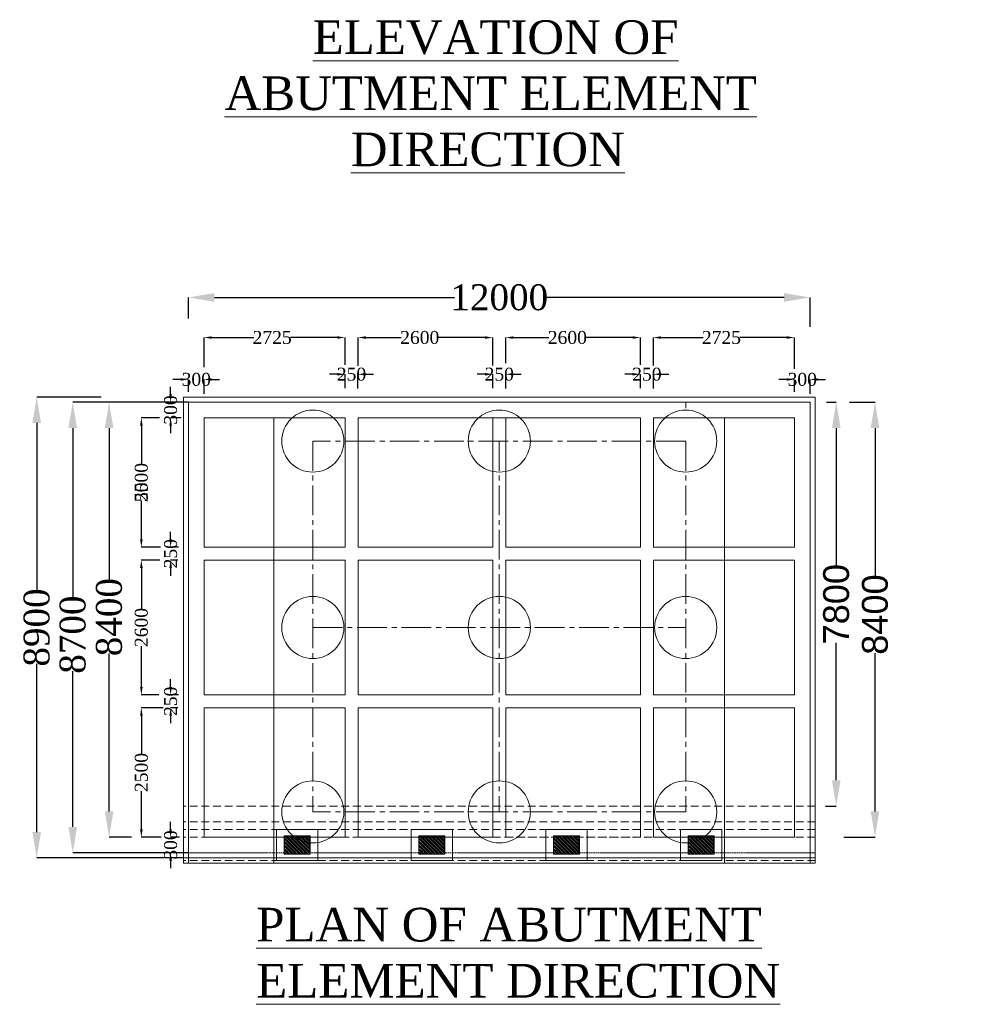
# Model space of a CAD drawing. Header units: millimetres. Extents: x -20950785 to 389010297, y -11535949 to 14056629.
# Tile 409 of 654: x 16474329 to 16510961, y -1523550 to -1485521. Entities that reach past the tile are written whole.
import ezdxf

# ---------------------------------------------------------------- set-up
doc = ezdxf.new("R2010")
doc.units = ezdxf.units.MM
doc.header["$LTSCALE"] = 60
doc.header["$MEASUREMENT"] = 0
doc.linetypes.add('CENTER2', pattern=[28.575, 19.05, -3.175, 3.175, -3.175])
doc.linetypes.add('HIDDEN', pattern=[0.375, 0.25, -0.125])
doc.styles.add('PDF Arial Bold', font='times.ttf')
doc.dimstyles.get("Standard").update_dxf_attribs({"dimtxt": 400, "dimasz": 215, "dimexe": 0.18, "dimexo": 0.0625, "dimgap": 0.09, "dimtad": 0, "dimtih": 1, "dimtoh": 1, "dimdec": 0, "dimzin": 4, "dimdsep": 46, "dimtxsty": 'Standard', "dimblk": 'OPEN90', "dimcen": 0, "dimadec": 0, "dimazin": 1, "dimtfac": 1, "dimtdec": 0, "dimtix": 1, "dimtofl": 0, "dimtmove": 0, "dimatfit": 3, "dimldrblk": 'OPEN30', "dimfxl": 1, "dimtolj": 1, "dimtzin": 0, "dimarcsym": 0})

# ---------------------------------------------------------------- blocks, each defined once
blk = doc.blocks.new('*D2430')
at = {"color": 0, "linetype": 'Continuous', "lineweight": -2, "ltscale": 2, "transparency": 16777216}
for p, q in [((16505483, -1500297), (16505862, -1500297)), ((16505862, -1501297), (16505862, -1506610)), ((16505862, -1514897), (16505862, -1509584)), ((16505452, -1515897), (16505862, -1515897))]:
    blk.add_line(p, q, dxfattribs=at)
at = {"color": 0, "linetype": 'Continuous', "lineweight": 9, "ltscale": 2, "transparency": 16777216}
for points in [[(16505695, -1501297), (16506028, -1501297), (16505862, -1500297)], [(16505695, -1514897), (16506028, -1514897), (16505862, -1515897)]]:
    blk.add_solid(points, dxfattribs=at)
at = {"layer": 'Defpoints', "color": 0, "linetype": 'Continuous', "lineweight": 9, "ltscale": 2, "transparency": 16777216}
for p in [(16505483, -1500297), (16505452, -1515897), (16505862, -1515897)]:
    blk.add_point(p, dxfattribs=at)
at = {"color": 0, "linetype": 'Continuous', "lineweight": 9, "ltscale": 2, "transparency": 16777216, "insert": (16505862, -1508097), "char_height": 1000, "attachment_point": 5, "rotation": 90, "style": 'PDF Arial Bold'}
blk.add_mtext('\\A1;{\\fArial|b0|i0|c0|p34;7800}', dxfattribs=at)
blk = doc.blocks.new('*D2431')
at = {"color": 0, "linetype": 'Continuous', "lineweight": -2, "ltscale": 2, "transparency": 16777216}
for p, q in [((16506376, -1500297), (16507359, -1500297)), ((16507359, -1501297), (16507359, -1507005)), ((16507359, -1516097), (16507359, -1509989)), ((16506159, -1517097), (16507359, -1517097))]:
    blk.add_line(p, q, dxfattribs=at)
at = {"color": 0, "linetype": 'Continuous', "lineweight": 9, "ltscale": 2, "transparency": 16777216}
for points in [[(16507192, -1501297), (16507525, -1501297), (16507359, -1500297)], [(16507192, -1516097), (16507525, -1516097), (16507359, -1517097)]]:
    blk.add_solid(points, dxfattribs=at)
at = {"layer": 'Defpoints', "color": 0, "linetype": 'Continuous', "lineweight": 9, "ltscale": 2, "transparency": 16777216}
for p in [(16506376, -1500297), (16506159, -1517097), (16507359, -1517097)]:
    blk.add_point(p, dxfattribs=at)
at = {"color": 0, "linetype": 'Continuous', "lineweight": 9, "ltscale": 2, "transparency": 16777216, "insert": (16507359, -1508497), "char_height": 1000, "attachment_point": 5, "rotation": 90, "style": 'PDF Arial Bold'}
blk.add_mtext('\\A1;{\\fArial|b0|i0|c0|p34;8400}', dxfattribs=at)
blk = doc.blocks.new('*D2432')
at = {"color": 0, "linetype": 'Continuous', "lineweight": -2, "ltscale": 2, "transparency": 16777216}
for p, q in [((16480848, -1497063), (16480848, -1496249)), ((16481848, -1496249), (16491116, -1496249)), ((16503848, -1496249), (16494581, -1496249)), ((16504848, -1497389), (16504848, -1496249))]:
    blk.add_line(p, q, dxfattribs=at)
at = {"color": 0, "linetype": 'Continuous', "lineweight": 9, "ltscale": 2, "transparency": 16777216}
for points in [[(16481848, -1496082), (16481848, -1496416), (16480848, -1496249)], [(16503848, -1496082), (16503848, -1496416), (16504848, -1496249)]]:
    blk.add_solid(points, dxfattribs=at)
at = {"layer": 'Defpoints', "color": 0, "linetype": 'Continuous', "lineweight": 9, "ltscale": 2, "transparency": 16777216}
for p in [(16480848, -1496249), (16480848, -1497063), (16504848, -1497389)]:
    blk.add_point(p, dxfattribs=at)
at = {"color": 0, "linetype": 'Continuous', "lineweight": 9, "ltscale": 2, "transparency": 16777216, "insert": (16492848, -1496249), "char_height": 1000, "attachment_point": 5, "style": 'PDF Arial Bold'}
blk.add_mtext('\\A1;12000', dxfattribs=at)
blk = doc.blocks.new('*D2433')
at = {"color": 0, "linetype": 'Continuous', "lineweight": -2, "ltscale": 2, "transparency": 16777216}
for p, q in [((16498798, -1498882), (16498798, -1497797)), ((16499098, -1497798), (16500721, -1497798)), ((16503948, -1497798), (16502134, -1497798)), ((16504248, -1499004), (16504248, -1497797))]:
    blk.add_line(p, q, dxfattribs=at)
at = {"color": 0, "linetype": 'Continuous', "lineweight": 9, "ltscale": 2, "transparency": 16777216}
for points in [[(16499098, -1497748), (16499098, -1497848), (16498798, -1497798)], [(16503948, -1497748), (16503948, -1497848), (16504248, -1497798)]]:
    blk.add_solid(points, dxfattribs=at)
at = {"layer": 'Defpoints', "color": 0, "linetype": 'Continuous', "lineweight": 9, "ltscale": 2, "transparency": 16777216}
for p in [(16498798, -1497798), (16498798, -1498882), (16504248, -1499004)]:
    blk.add_point(p, dxfattribs=at)
at = {"color": 0, "linetype": 'Continuous', "lineweight": 9, "ltscale": 2, "transparency": 16777216, "insert": (16501428, -1497798), "char_height": 500, "attachment_point": 5, "style": 'PDF Arial Bold'}
blk.add_mtext('\\A1;2725', dxfattribs=at)
blk = doc.blocks.new('*D2434')
at = {"color": 0, "linetype": 'Continuous', "lineweight": -2, "ltscale": 2, "transparency": 16777216}
for p, q in [((16493098, -1498792), (16493098, -1497797)), ((16493398, -1497798), (16494760, -1497798)), ((16497998, -1497798), (16496195, -1497798)), ((16498298, -1498849), (16498298, -1497797))]:
    blk.add_line(p, q, dxfattribs=at)
at = {"color": 0, "linetype": 'Continuous', "lineweight": 9, "ltscale": 2, "transparency": 16777216}
for points in [[(16493398, -1497748), (16493398, -1497848), (16493098, -1497798)], [(16497998, -1497748), (16497998, -1497848), (16498298, -1497798)]]:
    blk.add_solid(points, dxfattribs=at)
at = {"layer": 'Defpoints', "color": 0, "linetype": 'Continuous', "lineweight": 9, "ltscale": 2, "transparency": 16777216}
for p in [(16493098, -1497798), (16493098, -1498792), (16498298, -1498849)]:
    blk.add_point(p, dxfattribs=at)
at = {"color": 0, "linetype": 'Continuous', "lineweight": 9, "ltscale": 2, "transparency": 16777216, "insert": (16495478, -1497798), "char_height": 500, "attachment_point": 5, "style": 'PDF Arial Bold'}
blk.add_mtext('\\A1;2600', dxfattribs=at)
blk = doc.blocks.new('*D2435')
at = {"color": 0, "linetype": 'Continuous', "lineweight": -2, "ltscale": 2, "transparency": 16777216}
for p, q in [((16487398, -1498896), (16487398, -1497797)), ((16487698, -1497798), (16489060, -1497798)), ((16492298, -1497798), (16490495, -1497798)), ((16492598, -1498873), (16492598, -1497797))]:
    blk.add_line(p, q, dxfattribs=at)
at = {"color": 0, "linetype": 'Continuous', "lineweight": 9, "ltscale": 2, "transparency": 16777216}
for points in [[(16487698, -1497748), (16487698, -1497848), (16487398, -1497798)], [(16492298, -1497748), (16492298, -1497848), (16492598, -1497798)]]:
    blk.add_solid(points, dxfattribs=at)
at = {"layer": 'Defpoints', "color": 0, "linetype": 'Continuous', "lineweight": 9, "ltscale": 2, "transparency": 16777216}
for p in [(16487398, -1497798), (16487398, -1498896), (16492598, -1498873)]:
    blk.add_point(p, dxfattribs=at)
at = {"color": 0, "linetype": 'Continuous', "lineweight": 9, "ltscale": 2, "transparency": 16777216, "insert": (16489778, -1497798), "char_height": 500, "attachment_point": 5, "style": 'PDF Arial Bold'}
blk.add_mtext('\\A1;2600', dxfattribs=at)
blk = doc.blocks.new('*D2436')
at = {"color": 0, "linetype": 'Continuous', "lineweight": -2, "ltscale": 2, "transparency": 16777216}
for p, q in [((16481448, -1498944), (16481448, -1497797)), ((16481748, -1497798), (16483371, -1497798)), ((16486598, -1497798), (16484784, -1497798)), ((16486898, -1498848), (16486898, -1497797))]:
    blk.add_line(p, q, dxfattribs=at)
at = {"color": 0, "linetype": 'Continuous', "lineweight": 9, "ltscale": 2, "transparency": 16777216}
for points in [[(16481748, -1497748), (16481748, -1497848), (16481448, -1497798)], [(16486598, -1497748), (16486598, -1497848), (16486898, -1497798)]]:
    blk.add_solid(points, dxfattribs=at)
at = {"layer": 'Defpoints', "color": 0, "linetype": 'Continuous', "lineweight": 9, "ltscale": 2, "transparency": 16777216}
for p in [(16481448, -1497798), (16481448, -1498944), (16486898, -1498848)]:
    blk.add_point(p, dxfattribs=at)
at = {"color": 0, "linetype": 'Continuous', "lineweight": 9, "ltscale": 2, "transparency": 16777216, "insert": (16484078, -1497798), "char_height": 500, "attachment_point": 5, "style": 'PDF Arial Bold'}
blk.add_mtext('\\A1;2725', dxfattribs=at)
blk = doc.blocks.new('*D2437')
at = {"color": 0, "linetype": 'Continuous', "lineweight": -2, "ltscale": 2, "transparency": 16777216}
for p, q in [((16497998, -1499216), (16497698, -1499216)), ((16498298, -1499759), (16498298, -1499215)), ((16498798, -1499770), (16498798, -1499215)), ((16499098, -1499216), (16499398, -1499216))]:
    blk.add_line(p, q, dxfattribs=at)
at = {"color": 0, "linetype": 'Continuous', "lineweight": 9, "ltscale": 2, "transparency": 16777216}
for points in [[(16497998, -1499166), (16497998, -1499266), (16498298, -1499216)], [(16499098, -1499166), (16499098, -1499266), (16498798, -1499216)]]:
    blk.add_solid(points, dxfattribs=at)
at = {"layer": 'Defpoints', "color": 0, "linetype": 'Continuous', "lineweight": 9, "ltscale": 2, "transparency": 16777216}
for p in [(16498298, -1499216), (16498298, -1499759), (16498798, -1499770)]:
    blk.add_point(p, dxfattribs=at)
at = {"color": 0, "linetype": 'Continuous', "lineweight": 9, "ltscale": 2, "transparency": 16777216, "insert": (16498548, -1499216), "char_height": 500, "attachment_point": 5, "style": 'PDF Arial Bold'}
blk.add_mtext('\\A1;250', dxfattribs=at)
blk = doc.blocks.new('*D2438')
at = {"color": 0, "linetype": 'Continuous', "lineweight": -2, "ltscale": 2, "transparency": 16777216}
for p, q in [((16492298, -1499216), (16491998, -1499216)), ((16492598, -1499759), (16492598, -1499215)), ((16493098, -1499770), (16493098, -1499215)), ((16493398, -1499216), (16493698, -1499216))]:
    blk.add_line(p, q, dxfattribs=at)
at = {"color": 0, "linetype": 'Continuous', "lineweight": 9, "ltscale": 2, "transparency": 16777216}
for points in [[(16492298, -1499166), (16492298, -1499266), (16492598, -1499216)], [(16493398, -1499166), (16493398, -1499266), (16493098, -1499216)]]:
    blk.add_solid(points, dxfattribs=at)
at = {"layer": 'Defpoints', "color": 0, "linetype": 'Continuous', "lineweight": 9, "ltscale": 2, "transparency": 16777216}
for p in [(16492598, -1499216), (16492598, -1499759), (16493098, -1499770)]:
    blk.add_point(p, dxfattribs=at)
at = {"color": 0, "linetype": 'Continuous', "lineweight": 9, "ltscale": 2, "transparency": 16777216, "insert": (16492848, -1499216), "char_height": 500, "attachment_point": 5, "style": 'PDF Arial Bold'}
blk.add_mtext('\\A1;250', dxfattribs=at)
blk = doc.blocks.new('*D2439')
at = {"color": 0, "linetype": 'Continuous', "lineweight": -2, "ltscale": 2, "transparency": 16777216}
for p, q in [((16486592, -1499216), (16486292, -1499216)), ((16486892, -1499759), (16486892, -1499215)), ((16487392, -1499770), (16487392, -1499215)), ((16487692, -1499216), (16487992, -1499216))]:
    blk.add_line(p, q, dxfattribs=at)
at = {"color": 0, "linetype": 'Continuous', "lineweight": 9, "ltscale": 2, "transparency": 16777216}
for points in [[(16486592, -1499166), (16486592, -1499266), (16486892, -1499216)], [(16487692, -1499166), (16487692, -1499266), (16487392, -1499216)]]:
    blk.add_solid(points, dxfattribs=at)
at = {"layer": 'Defpoints', "color": 0, "linetype": 'Continuous', "lineweight": 9, "ltscale": 2, "transparency": 16777216}
for p in [(16486892, -1499216), (16486892, -1499759), (16487392, -1499770)]:
    blk.add_point(p, dxfattribs=at)
at = {"color": 0, "linetype": 'Continuous', "lineweight": 9, "ltscale": 2, "transparency": 16777216, "insert": (16487142, -1499216), "char_height": 500, "attachment_point": 5, "style": 'PDF Arial Bold'}
blk.add_mtext('\\A1;250', dxfattribs=at)
blk = doc.blocks.new('*D2440')
at = {"color": 0, "linetype": 'Continuous', "lineweight": -2, "ltscale": 2, "transparency": 16777216}
for p, q in [((16503948, -1499416), (16503648, -1499416)), ((16504248, -1499900), (16504248, -1499415)), ((16504848, -1499970), (16504848, -1499415)), ((16505148, -1499416), (16505448, -1499416))]:
    blk.add_line(p, q, dxfattribs=at)
at = {"color": 0, "linetype": 'Continuous', "lineweight": 9, "ltscale": 2, "transparency": 16777216}
for points in [[(16503948, -1499366), (16503948, -1499466), (16504248, -1499416)], [(16505148, -1499366), (16505148, -1499466), (16504848, -1499416)]]:
    blk.add_solid(points, dxfattribs=at)
at = {"layer": 'Defpoints', "color": 0, "linetype": 'Continuous', "lineweight": 9, "ltscale": 2, "transparency": 16777216}
for p in [(16504248, -1499416), (16504248, -1499900), (16504848, -1499970)]:
    blk.add_point(p, dxfattribs=at)
at = {"color": 0, "linetype": 'Continuous', "lineweight": 9, "ltscale": 2, "transparency": 16777216, "insert": (16504548, -1499416), "char_height": 500, "attachment_point": 5, "style": 'PDF Arial Bold'}
blk.add_mtext('\\A1;300', dxfattribs=at)
blk = doc.blocks.new('*D2441')
at = {"color": 0, "linetype": 'Continuous', "lineweight": -2, "ltscale": 2, "transparency": 16777216}
for p, q in [((16480548, -1499416), (16480248, -1499416)), ((16480848, -1499900), (16480848, -1499415)), ((16481448, -1499970), (16481448, -1499415)), ((16481748, -1499416), (16482048, -1499416))]:
    blk.add_line(p, q, dxfattribs=at)
at = {"color": 0, "linetype": 'Continuous', "lineweight": 9, "ltscale": 2, "transparency": 16777216}
for points in [[(16480548, -1499366), (16480548, -1499466), (16480848, -1499416)], [(16481748, -1499366), (16481748, -1499466), (16481448, -1499416)]]:
    blk.add_solid(points, dxfattribs=at)
at = {"layer": 'Defpoints', "color": 0, "linetype": 'Continuous', "lineweight": 9, "ltscale": 2, "transparency": 16777216}
for p in [(16480848, -1499416), (16480848, -1499900), (16481448, -1499970)]:
    blk.add_point(p, dxfattribs=at)
at = {"color": 0, "linetype": 'Continuous', "lineweight": 9, "ltscale": 2, "transparency": 16777216, "insert": (16481148, -1499416), "char_height": 500, "width": 1681.9, "attachment_point": 5, "style": 'PDF Arial Bold'}
blk.add_mtext('\\A1;300', dxfattribs=at)
blk = doc.blocks.new('*D2442')
at = {"color": 0, "linetype": 'Continuous', "lineweight": -2, "ltscale": 2, "transparency": 16777216}
for p, q in [((16479730, -1500897), (16479026, -1500897)), ((16479027, -1501197), (16479027, -1502689)), ((16479027, -1505597), (16479027, -1504105)), ((16479762, -1505897), (16479026, -1505897))]:
    blk.add_line(p, q, dxfattribs=at)
at = {"color": 0, "linetype": 'Continuous', "lineweight": 9, "ltscale": 2, "transparency": 16777216}
for points in [[(16478977, -1501197), (16479077, -1501197), (16479027, -1500897)], [(16478977, -1505597), (16479077, -1505597), (16479027, -1505897)]]:
    blk.add_solid(points, dxfattribs=at)
at = {"layer": 'Defpoints', "color": 0, "linetype": 'Continuous', "lineweight": 9, "ltscale": 2, "transparency": 16777216}
for p in [(16479731, -1500897), (16479027, -1505897), (16479763, -1505897)]:
    blk.add_point(p, dxfattribs=at)
at = {"color": 0, "linetype": 'Continuous', "lineweight": 9, "ltscale": 2, "transparency": 16777216, "insert": (16479027, -1503397), "char_height": 500, "attachment_point": 5, "rotation": 90, "style": 'PDF Arial Bold'}
blk.add_mtext('\\A1;5000', dxfattribs=at)
blk = doc.blocks.new('*D2443')
at = {"color": 0, "linetype": 'Continuous', "lineweight": -2, "ltscale": 2, "transparency": 16777216}
for p, q in [((16479730, -1500897), (16479026, -1500897)), ((16479027, -1501197), (16479027, -1502680)), ((16479027, -1505597), (16479027, -1504114)), ((16479762, -1505897), (16479026, -1505897))]:
    blk.add_line(p, q, dxfattribs=at)
at = {"color": 0, "linetype": 'Continuous', "lineweight": 9, "ltscale": 2, "transparency": 16777216}
for points in [[(16478977, -1501197), (16479077, -1501197), (16479027, -1500897)], [(16478977, -1505597), (16479077, -1505597), (16479027, -1505897)]]:
    blk.add_solid(points, dxfattribs=at)
at = {"layer": 'Defpoints', "color": 0, "linetype": 'Continuous', "lineweight": 9, "ltscale": 2, "transparency": 16777216}
for p in [(16479731, -1500897), (16479027, -1505897), (16479763, -1505897)]:
    blk.add_point(p, dxfattribs=at)
at = {"color": 0, "linetype": 'Continuous', "lineweight": 9, "ltscale": 2, "transparency": 16777216, "insert": (16479027, -1503397), "char_height": 500, "attachment_point": 5, "rotation": 90, "style": 'PDF Arial Bold'}
blk.add_mtext('\\A1;2500', dxfattribs=at)
blk = doc.blocks.new('*D2444')
at = {"color": 0, "linetype": 'Continuous', "lineweight": -2, "ltscale": 2, "transparency": 16777216}
for p, q in [((16479874, -1512097), (16479026, -1512097)), ((16479027, -1512397), (16479027, -1513880)), ((16479027, -1516797), (16479027, -1515314)), ((16479795, -1517097), (16479026, -1517097))]:
    blk.add_line(p, q, dxfattribs=at)
at = {"color": 0, "linetype": 'Continuous', "lineweight": 9, "ltscale": 2, "transparency": 16777216}
for points in [[(16478977, -1512397), (16479077, -1512397), (16479027, -1512097)], [(16478977, -1516797), (16479077, -1516797), (16479027, -1517097)]]:
    blk.add_solid(points, dxfattribs=at)
at = {"layer": 'Defpoints', "color": 0, "linetype": 'Continuous', "lineweight": 9, "ltscale": 2, "transparency": 16777216}
for p in [(16479875, -1512097), (16479027, -1517097), (16479796, -1517097)]:
    blk.add_point(p, dxfattribs=at)
at = {"color": 0, "linetype": 'Continuous', "lineweight": 9, "ltscale": 2, "transparency": 16777216, "insert": (16479027, -1514597), "char_height": 500, "attachment_point": 5, "rotation": 90, "style": 'PDF Arial Bold'}
blk.add_mtext('\\A1;2500', dxfattribs=at)
blk = doc.blocks.new('*D2445')
at = {"color": 0, "linetype": 'Continuous', "lineweight": -2, "ltscale": 2, "transparency": 16777216}
for p, q in [((16479746, -1506397), (16479026, -1506397)), ((16479027, -1506697), (16479027, -1508280)), ((16479027, -1511297), (16479027, -1509714)), ((16479701, -1511597), (16479026, -1511597))]:
    blk.add_line(p, q, dxfattribs=at)
at = {"color": 0, "linetype": 'Continuous', "lineweight": 9, "ltscale": 2, "transparency": 16777216}
for points in [[(16478977, -1506697), (16479077, -1506697), (16479027, -1506397)], [(16478977, -1511297), (16479077, -1511297), (16479027, -1511597)]]:
    blk.add_solid(points, dxfattribs=at)
at = {"layer": 'Defpoints', "color": 0, "linetype": 'Continuous', "lineweight": 9, "ltscale": 2, "transparency": 16777216}
for p in [(16479747, -1506397), (16479027, -1511597), (16479702, -1511597)]:
    blk.add_point(p, dxfattribs=at)
at = {"color": 0, "linetype": 'Continuous', "lineweight": 9, "ltscale": 2, "transparency": 16777216, "insert": (16479027, -1508997), "char_height": 500, "attachment_point": 5, "rotation": 90, "style": 'PDF Arial Bold'}
blk.add_mtext('\\A1;2600', dxfattribs=at)
blk = doc.blocks.new('*D2446')
at = {"color": 0, "linetype": 'Continuous', "lineweight": -2, "ltscale": 2, "transparency": 16777216}
for p, q in [((16480158, -1505597), (16480158, -1505297)), ((16480464, -1505897), (16480157, -1505897)), ((16480435, -1506397), (16480157, -1506397)), ((16480158, -1506697), (16480158, -1506997))]:
    blk.add_line(p, q, dxfattribs=at)
at = {"color": 0, "linetype": 'Continuous', "lineweight": 9, "ltscale": 2, "transparency": 16777216}
for points in [[(16480108, -1505597), (16480208, -1505597), (16480158, -1505897)], [(16480108, -1506697), (16480208, -1506697), (16480158, -1506397)]]:
    blk.add_solid(points, dxfattribs=at)
at = {"layer": 'Defpoints', "color": 0, "linetype": 'Continuous', "lineweight": 9, "ltscale": 2, "transparency": 16777216}
for p in [(16480465, -1505897), (16480158, -1506397), (16480436, -1506397)]:
    blk.add_point(p, dxfattribs=at)
at = {"color": 0, "linetype": 'Continuous', "lineweight": 9, "ltscale": 2, "transparency": 16777216, "insert": (16480158, -1506147), "char_height": 500, "attachment_point": 5, "rotation": 90, "style": 'PDF Arial Bold'}
blk.add_mtext('\\A1;250', dxfattribs=at)
blk = doc.blocks.new('*D2447')
at = {"color": 0, "linetype": 'Continuous', "lineweight": -2, "ltscale": 2, "transparency": 16777216}
for p, q in [((16480158, -1511297), (16480158, -1510997)), ((16480464, -1511597), (16480157, -1511597)), ((16480435, -1512097), (16480157, -1512097)), ((16480158, -1512397), (16480158, -1512697))]:
    blk.add_line(p, q, dxfattribs=at)
at = {"color": 0, "linetype": 'Continuous', "lineweight": 9, "ltscale": 2, "transparency": 16777216}
for points in [[(16480108, -1511297), (16480208, -1511297), (16480158, -1511597)], [(16480108, -1512397), (16480208, -1512397), (16480158, -1512097)]]:
    blk.add_solid(points, dxfattribs=at)
at = {"layer": 'Defpoints', "color": 0, "linetype": 'Continuous', "lineweight": 9, "ltscale": 2, "transparency": 16777216}
for p in [(16480465, -1511597), (16480158, -1512097), (16480436, -1512097)]:
    blk.add_point(p, dxfattribs=at)
at = {"color": 0, "linetype": 'Continuous', "lineweight": 9, "ltscale": 2, "transparency": 16777216, "insert": (16480158, -1511847), "char_height": 500, "attachment_point": 5, "rotation": 90, "style": 'PDF Arial Bold'}
blk.add_mtext('\\A1;250', dxfattribs=at)
blk = doc.blocks.new('*D2448')
at = {"color": 0, "linetype": 'Continuous', "lineweight": -2, "ltscale": 2, "transparency": 16777216}
for p, q in [((16480158, -1499997), (16480158, -1499697)), ((16480503, -1500297), (16480157, -1500297)), ((16480560, -1500897), (16480157, -1500897)), ((16480158, -1501197), (16480158, -1501497))]:
    blk.add_line(p, q, dxfattribs=at)
at = {"color": 0, "linetype": 'Continuous', "lineweight": 9, "ltscale": 2, "transparency": 16777216}
for points in [[(16480108, -1499997), (16480208, -1499997), (16480158, -1500297)], [(16480108, -1501197), (16480208, -1501197), (16480158, -1500897)]]:
    blk.add_solid(points, dxfattribs=at)
at = {"layer": 'Defpoints', "color": 0, "linetype": 'Continuous', "lineweight": 9, "ltscale": 2, "transparency": 16777216}
for p in [(16480503, -1500297), (16480158, -1500897), (16480561, -1500897)]:
    blk.add_point(p, dxfattribs=at)
at = {"color": 0, "linetype": 'Continuous', "lineweight": 9, "ltscale": 2, "transparency": 16777216, "insert": (16480158, -1500597), "char_height": 500, "attachment_point": 5, "rotation": 90, "style": 'PDF Arial Bold'}
blk.add_mtext('\\A1;300', dxfattribs=at)
blk = doc.blocks.new('*D2449')
at = {"color": 0, "linetype": 'Continuous', "lineweight": -2, "ltscale": 2, "transparency": 16777216}
for p, q in [((16480158, -1516797), (16480158, -1516497)), ((16480494, -1517097), (16480157, -1517097)), ((16480435, -1517697), (16480157, -1517697)), ((16480158, -1517997), (16480158, -1518297))]:
    blk.add_line(p, q, dxfattribs=at)
at = {"color": 0, "linetype": 'Continuous', "lineweight": 9, "ltscale": 2, "transparency": 16777216}
for points in [[(16480108, -1516797), (16480208, -1516797), (16480158, -1517097)], [(16480108, -1517997), (16480208, -1517997), (16480158, -1517697)]]:
    blk.add_solid(points, dxfattribs=at)
at = {"layer": 'Defpoints', "color": 0, "linetype": 'Continuous', "lineweight": 9, "ltscale": 2, "transparency": 16777216}
for p in [(16480495, -1517097), (16480158, -1517697), (16480436, -1517697)]:
    blk.add_point(p, dxfattribs=at)
at = {"color": 0, "linetype": 'Continuous', "lineweight": 9, "ltscale": 2, "transparency": 16777216, "insert": (16480158, -1517397), "char_height": 500, "attachment_point": 5, "rotation": 90, "style": 'PDF Arial Bold'}
blk.add_mtext('\\A1;300', dxfattribs=at)
blk = doc.blocks.new('*D2450')
at = {"color": 0, "linetype": 'Continuous', "lineweight": -2, "ltscale": 2, "transparency": 16777216}
for p, q in [((16477471, -1500097), (16474985, -1500097)), ((16474986, -1501097), (16474986, -1507591)), ((16474986, -1516897), (16474986, -1510403)), ((16480648, -1517897), (16474985, -1517897))]:
    blk.add_line(p, q, dxfattribs=at)
at = {"color": 0, "linetype": 'Continuous', "lineweight": 9, "ltscale": 2, "transparency": 16777216}
for points in [[(16474819, -1501097), (16475152, -1501097), (16474986, -1500097)], [(16474819, -1516897), (16475152, -1516897), (16474986, -1517897)]]:
    blk.add_solid(points, dxfattribs=at)
at = {"layer": 'Defpoints', "color": 0, "linetype": 'Continuous', "lineweight": 9, "ltscale": 2, "transparency": 16777216}
for p in [(16477472, -1500097), (16474986, -1517897), (16480649, -1517897)]:
    blk.add_point(p, dxfattribs=at)
at = {"color": 0, "linetype": 'Continuous', "lineweight": 9, "ltscale": 2, "transparency": 16777216, "insert": (16474986, -1508997), "char_height": 1000, "attachment_point": 5, "rotation": 90, "style": 'PDF Arial Bold'}
blk.add_mtext('\\A1;8900', dxfattribs=at)
blk = doc.blocks.new('*D2451')
at = {"color": 0, "linetype": 'Continuous', "lineweight": -2, "ltscale": 2, "transparency": 16777216}
for p, q in [((16478592, -1500297), (16477782, -1500297)), ((16477782, -1501297), (16477782, -1507191)), ((16477782, -1516097), (16477782, -1510003)), ((16478644, -1517097), (16477782, -1517097))]:
    blk.add_line(p, q, dxfattribs=at)
at = {"color": 0, "linetype": 'Continuous', "lineweight": 9, "ltscale": 2, "transparency": 16777216}
for points in [[(16477616, -1501297), (16477949, -1501297), (16477782, -1500297)], [(16477616, -1516097), (16477949, -1516097), (16477782, -1517097)]]:
    blk.add_solid(points, dxfattribs=at)
at = {"layer": 'Defpoints', "color": 0, "linetype": 'Continuous', "lineweight": 9, "ltscale": 2, "transparency": 16777216}
for p in [(16478593, -1500297), (16477782, -1517097), (16478644, -1517097)]:
    blk.add_point(p, dxfattribs=at)
at = {"color": 0, "linetype": 'Continuous', "lineweight": 9, "ltscale": 2, "transparency": 16777216, "insert": (16477782, -1508597), "char_height": 1000, "attachment_point": 5, "rotation": 90, "style": 'PDF Arial Bold'}
blk.add_mtext('\\A1;8400', dxfattribs=at)
blk = doc.blocks.new('*D2452')
at = {"color": 0, "linetype": 'Continuous', "lineweight": -2, "ltscale": 2, "transparency": 16777216}
for p, q in [((16480848, -1500297), (16476377, -1500297)), ((16476378, -1501297), (16476378, -1507866)), ((16476378, -1516697), (16476378, -1510678)), ((16480848, -1517697), (16476377, -1517697))]:
    blk.add_line(p, q, dxfattribs=at)
at = {"color": 0, "linetype": 'Continuous', "lineweight": 9, "ltscale": 2, "transparency": 16777216}
for points in [[(16476211, -1501297), (16476544, -1501297), (16476378, -1500297)], [(16476211, -1516697), (16476544, -1516697), (16476378, -1517697)]]:
    blk.add_solid(points, dxfattribs=at)
at = {"layer": 'Defpoints', "color": 0, "linetype": 'Continuous', "lineweight": 9, "ltscale": 2, "transparency": 16777216}
for p in [(16480849, -1500297), (16476378, -1517697), (16480849, -1517697)]:
    blk.add_point(p, dxfattribs=at)
at = {"color": 0, "linetype": 'Continuous', "lineweight": 9, "ltscale": 2, "transparency": 16777216, "insert": (16476378, -1509272), "char_height": 1000, "attachment_point": 5, "rotation": 90, "style": 'PDF Arial Bold'}
blk.add_mtext('\\A1;8700', dxfattribs=at)

msp = doc.modelspace()

# ---------------------------------------------------------------- hatches: boundary and pattern name
at = {"linetype": 'Continuous', "lineweight": 9, "ltscale": 2}
h = msp.add_hatch(dxfattribs=at)
h.set_pattern_fill('GOST_GROUND', scale=10, angle=-90)
h.set_pattern_definition([(315, (19497905.5, 20887899.99), (-3e-14, -141.42135624), [200]), (315, (19497905.5, 20887869.99), (-3e-14, -141.42135624), [200]), (315, (19497905.5, 20887839.99), (-3e-14, -141.42135624), [200])])
h.paths.add_polyline_path([(16484548.5, -1517047.01), (16484548.5, -1517747.01), (16485548.5, -1517747.01), (16485548.5, -1517047.01)])
h = msp.add_hatch(dxfattribs=at)
h.set_pattern_fill('GOST_GROUND', scale=10, angle=-90)
h.set_pattern_definition([(315, (19503105.5, 20887899.99), (-3e-14, -141.42135624), [200]), (315, (19503105.5, 20887869.99), (-3e-14, -141.42135624), [200]), (315, (19503105.5, 20887839.99), (-3e-14, -141.42135624), [200])])
h.paths.add_polyline_path([(16489748.5, -1517047.01), (16489748.5, -1517747.01), (16490748.5, -1517747.01), (16490748.5, -1517047.01)])
h = msp.add_hatch(dxfattribs=at)
h.set_pattern_fill('GOST_GROUND', scale=10, angle=-90)
h.set_pattern_definition([(315, (19508305.5, 20887899.99), (-3e-14, -141.42135624), [200]), (315, (19508305.5, 20887869.99), (-3e-14, -141.42135624), [200]), (315, (19508305.5, 20887839.99), (-3e-14, -141.42135624), [200])])
h.paths.add_polyline_path([(16494948.5, -1517047.01), (16494948.5, -1517747.01), (16495948.5, -1517747.01), (16495948.5, -1517047.01)])
h = msp.add_hatch(dxfattribs=at)
h.set_pattern_fill('GOST_GROUND', scale=10, angle=-90)
h.set_pattern_definition([(315, (19513505.5, 20887899.99), (-3e-14, -141.42135624), [200]), (315, (19513505.5, 20887869.99), (-3e-14, -141.42135624), [200]), (315, (19513505.5, 20887839.99), (-3e-14, -141.42135624), [200])])
h.paths.add_polyline_path([(16500148.5, -1517047.01), (16500148.5, -1517747.01), (16501148.5, -1517747.01), (16501148.5, -1517047.01)])

# ---------------------------------------------------------------- linework, layer by layer
at = {"color": 7, "linetype": 'Continuous', "lineweight": 9, "ltscale": 2}
for p, q in [((16480648.5, -1518097.01), (16480648.5, -1500097.01)), ((16505048.5, -1500097.01), (16480648.5, -1500097.01)), ((16505048.5, -1518097.01), (16505048.5, -1500097.01)), ((16480848.5, -1518097.01), (16480848.5, -1500297.01)), ((16504848.5, -1500297.01), (16480848.5, -1500297.01)), ((16500048.5, -1500519.23), (16500048.5, -1500297.01)), ((16504848.5, -1516047.01), (16504848.5, -1500297.01)), ((16481448.5, -1505897.01), (16481448.5, -1500897.01)), ((16486898.5, -1500897.01), (16481448.5, -1500897.01)), ((16484148.5, -1500897.01), (16484148.5, -1518097.01)), ((16486898.5, -1505897.01), (16486898.5, -1500897.01)), ((16487398.5, -1505897.01), (16487398.5, -1500897.01)), ((16492598.5, -1500897.01), (16487398.5, -1500897.01)), ((16492598.5, -1505897.01), (16492598.5, -1500897.01)), ((16493098.5, -1500897.01), (16492598.5, -1500897.01)), ((16493098.5, -1505897.01), (16493098.5, -1500897.01)), ((16498298.5, -1500897.01), (16493098.5, -1500897.01)), ((16498298.5, -1505897.01), (16498298.5, -1500897.01)), ((16498798.5, -1505897.01), (16498798.5, -1500897.01)), ((16504248.5, -1500897.01), (16498798.5, -1500897.01)), ((16501548.5, -1500897.01), (16501548.5, -1518097.01)), ((16504248.5, -1505897.01), (16504248.5, -1500897.01)), ((16481448.5, -1505897.01), (16485348.5, -1505897.01)), ((16481448.5, -1505897.01), (16486898.5, -1505897.01)), ((16487398.5, -1505897.01), (16492598.5, -1505897.01)), ((16492248.5, -1505897.01), (16492598.5, -1505897.01)), ((16493098.5, -1505897.01), (16498298.5, -1505897.01)), ((16498798.5, -1505897.01), (16504248.5, -1505897.01)), ((16481448.5, -1511597.01), (16481448.5, -1506397.01)), ((16481448.5, -1506397.01), (16486898.5, -1506397.01)), ((16486898.5, -1511597.01), (16486898.5, -1506397.01)), ((16487398.5, -1511597.01), (16487398.5, -1506397.01)), ((16487398.5, -1506397.01), (16492598.5, -1506397.01)), ((16492598.5, -1511597.01), (16492598.5, -1506397.01)), ((16493098.5, -1511597.01), (16493098.5, -1506397.01)), ((16493098.5, -1506397.01), (16498298.5, -1506397.01)), ((16498298.5, -1511597.01), (16498298.5, -1506397.01)), ((16498798.5, -1511597.01), (16498798.5, -1506397.01)), ((16498798.5, -1506397.01), (16504248.5, -1506397.01)), ((16504248.5, -1511597.01), (16504248.5, -1506397.01)), ((16481448.5, -1511597.01), (16486898.5, -1511597.01)), ((16487398.5, -1511597.01), (16492598.5, -1511597.01)), ((16493098.5, -1511597.01), (16498298.5, -1511597.01)), ((16498798.5, -1511597.01), (16504248.5, -1511597.01)), ((16481448.5, -1517097.01), (16481448.5, -1512097.01)), ((16481448.5, -1512097.01), (16485348.5, -1512097.01)), ((16481448.5, -1512097.01), (16486898.5, -1512097.01)), ((16486898.5, -1517097.01), (16486898.5, -1512097.01)), ((16487398.5, -1517097.01), (16487398.5, -1512097.01)), ((16487398.5, -1512097.01), (16492598.5, -1512097.01)), ((16492248.5, -1512097.01), (16492598.5, -1512097.01)), ((16492598.5, -1517097.01), (16492598.5, -1512097.01)), ((16493098.5, -1517097.01), (16493098.5, -1512097.01)), ((16493098.5, -1512097.01), (16498298.5, -1512097.01)), ((16498298.5, -1517097.01), (16498298.5, -1512097.01)), ((16498798.5, -1517097.01), (16498798.5, -1512097.01)), ((16498798.5, -1512097.01), (16504248.5, -1512097.01)), ((16504248.5, -1517097.01), (16504248.5, -1512097.01)), ((16504848.5, -1516047.01), (16504848.5, -1518097.01)), ((16484248.5, -1517997.01), (16484248.5, -1516797.01)), ((16484248.5, -1516797.01), (16485848.5, -1516797.01)), ((16485848.5, -1516797.01), (16485848.5, -1517997.01)), ((16489448.5, -1517997.01), (16489448.5, -1516797.01)), ((16489448.5, -1516797.01), (16491048.5, -1516797.01)), ((16491048.5, -1516797.01), (16491048.5, -1517997.01)), ((16494648.5, -1517997.01), (16494648.5, -1516797.01)), ((16494648.5, -1516797.01), (16496248.5, -1516797.01)), ((16496248.5, -1516797.01), (16496248.5, -1517997.01)), ((16499848.5, -1517997.01), (16499848.5, -1516797.01)), ((16499848.5, -1516797.01), (16501448.5, -1516797.01)), ((16501448.5, -1516797.01), (16501448.5, -1517997.01)), ((16481448.5, -1517097.01), (16485348.5, -1517097.01)), ((16483648.5, -1517097.01), (16486898.5, -1517097.01)), ((16483648.5, -1517097.01), (16486898.5, -1517097.01)), ((16483648.5, -1517097.01), (16486898.5, -1517097.01)), ((16485548.5, -1517047.01), (16484548.5, -1517047.01)), ((16484548.5, -1517047.01), (16484548.5, -1517747.01)), ((16485548.5, -1517047.01), (16485548.5, -1517747.01)), ((16487398.5, -1517097.01), (16491648.5, -1517097.01)), ((16487398.5, -1517097.01), (16491648.5, -1517097.01)), ((16487398.5, -1517097.01), (16491648.5, -1517097.01)), ((16490748.5, -1517047.01), (16489748.5, -1517047.01)), ((16489748.5, -1517047.01), (16489748.5, -1517747.01)), ((16490748.5, -1517047.01), (16490748.5, -1517747.01)), ((16495948.5, -1517047.01), (16494948.5, -1517047.01)), ((16494948.5, -1517047.01), (16494948.5, -1517747.01)), ((16495948.5, -1517047.01), (16495948.5, -1517747.01)), ((16498798.5, -1517097.01), (16504248.5, -1517097.01)), ((16501148.5, -1517047.01), (16500148.5, -1517047.01)), ((16500148.5, -1517047.01), (16500148.5, -1517747.01)), ((16501148.5, -1517047.01), (16501148.5, -1517747.01)), ((16505048.5, -1517897.01), (16480648.5, -1517897.01)), ((16505048.5, -1518097.01), (16480648.5, -1518097.01)), ((16485848.5, -1517997.01), (16484248.5, -1517997.01)), ((16485548.5, -1517747.01), (16484548.5, -1517747.01)), ((16491048.5, -1517997.01), (16489448.5, -1517997.01)), ((16490748.5, -1517747.01), (16489748.5, -1517747.01)), ((16496248.5, -1517997.01), (16494648.5, -1517997.01)), ((16495948.5, -1517747.01), (16494948.5, -1517747.01)), ((16501448.5, -1517997.01), (16499848.5, -1517997.01)), ((16501148.5, -1517747.01), (16500148.5, -1517747.01))]:
    msp.add_line(p, q, dxfattribs=at)
at = {"color": 7, "linetype": 'CENTER2', "lineweight": 9}
for p, q in [((16485648.5, -1501797.01), (16485648.5, -1516119.23)), ((16500048.5, -1501797.01), (16485648.5, -1501797.01)), ((16485648.5, -1501797.01), (16485648.5, -1508997.01)), ((16492848.5, -1501797.01), (16492848.5, -1516119.23)), ((16500048.5, -1501797.01), (16500048.5, -1516119.23)), ((16485648.5, -1508997.01), (16500048.5, -1508997.01)), ((16500048.5, -1516119.23), (16485648.5, -1516119.23))]:
    msp.add_line(p, q, dxfattribs=at)
at = {"color": 7, "linetype": 'HIDDEN', "lineweight": 9, "ltscale": 20}
for p, q in [((16505048.5, -1515897.01), (16480648.5, -1515897.01)), ((16505048.5, -1516497.01), (16480648.5, -1516497.01)), ((16505048.5, -1516797.01), (16480648.5, -1516797.01)), ((16505048.5, -1517097.01), (16480648.5, -1517097.01)), ((16493098.5, -1517097.01), (16498298.5, -1517097.01)), ((16493098.5, -1517097.01), (16498298.5, -1517097.01)), ((16505048.5, -1517997.01), (16480648.5, -1517997.01))]:
    msp.add_line(p, q, dxfattribs=at)
at = {"color": 7, "linetype": 'HIDDEN', "lineweight": 9, "ltscale": 2}
for p, q in [((16489648.5, -1517097.01), (16492598.5, -1517097.01)), ((16489648.5, -1517097.01), (16492598.5, -1517097.01)), ((16505048.5, -1517697.01), (16480648.5, -1517697.01)), ((16505048.5, -1518097.01), (16480648.5, -1518097.01))]:
    msp.add_line(p, q, dxfattribs=at)
at = {"color": 7, "linetype": 'Continuous', "lineweight": 9, "ltscale": 2}
for centre in [(16485648.5, -1501797.01), (16492848.5, -1501797.01), (16500048.5, -1501797.01), (16485648.5, -1508997.01), (16492848.5, -1508997.01), (16500048.5, -1508997.01), (16485648.5, -1516119.23), (16492848.5, -1516119.23), (16500048.5, -1516119.23)]:
    msp.add_circle(centre, 1200, dxfattribs=at)

# ---------------------------------------------------------------- texts
at = {"linetype": 'Continuous', "lineweight": 9, "char_height": 1300, "attachment_point": 1}
for s, insert, width in [('\\pi5418.09167,t45718.09167;{\\fTimes New Roman|b0|i0|c0|p18;\\L ELEVATION OF \\P\\pi2504.57329,t42804.57329;ABUTMENT ELEMENT \\P\\pi7381.21352,t47681.21352;DIRECTION}', (16479735.37, -1485544.48), 25045.2677), ('{\\fTimes New Roman|b0|i0|c0|p18;\\LPLAN OF ABUTMENT ELEMENT DIRECTION\\Fitalicc|c0; }', (16483463.1, -1519823.13), 23779.3902)]:
    msp.add_mtext(s, dxfattribs=dict(at, insert=insert, width=width))

# ---------------------------------------------------------------- dimensions: what is measured, and where the dimension line sits
at = {"color": 7, "linetype": 'Continuous', "lineweight": 9, "ltscale": 2}
for base, p1, p2, text, override, picture, middle in [((16480848.5, -1496249.16), (16504848.5, -1497388.82), (16480848.5, -1497063.16), '12000', {"dimtxt": 1000, "dimasz": 1000, "dimtxsty": 'PDF Arial Bold', "dimfxl": 300}, '*D2432', (16492848.5, -1496249.16)), ((16481448.5, -1497797.66), (16486898.5, -1498847.66), (16481448.5, -1498943.66), '2725', {"dimtxt": 500, "dimasz": 300, "dimtxsty": 'PDF Arial Bold', "dimfxl": 300}, '*D2436', (16484077.5, -1497797.66)), ((16487398.5, -1497797.66), (16492598.5, -1498872.66), (16487398.5, -1498895.66), '2600', {"dimtxt": 500, "dimasz": 300, "dimtxsty": 'PDF Arial Bold', "dimfxl": 300}, '*D2435', (16489777.5, -1497797.66)), ((16493098.5, -1497797.66), (16498298.5, -1498848.66), (16493098.5, -1498791.66), '2600', {"dimtxt": 500, "dimasz": 300, "dimtxsty": 'PDF Arial Bold', "dimfxl": 300}, '*D2434', (16495477.5, -1497797.66)), ((16498798.5, -1497797.66), (16504248.5, -1499003.66), (16498798.5, -1498881.66), '2725', {"dimtxt": 500, "dimasz": 300, "dimtxsty": 'PDF Arial Bold', "dimfxl": 300}, '*D2433', (16501427.5, -1497797.66)), ((16480848.5, -1499415.66), (16481447.5, -1499969.66), (16480848.5, -1499899.66), '300', {"dimtxt": 500, "dimasz": 300, "dimtxsty": 'PDF Arial Bold', "dimfxl": 300}, '*D2441', (16481148, -1499415.66)), ((16486891.5, -1499215.66), (16487391.5, -1499769.66), (16486891.5, -1499758.66), '250', {"dimtxt": 500, "dimasz": 300, "dimtxsty": 'PDF Arial Bold', "dimfxl": 300}, '*D2439', (16487141.5, -1499215.66)), ((16492598.5, -1499215.66), (16493098.5, -1499769.66), (16492598.5, -1499758.66), '250', {"dimtxt": 500, "dimasz": 300, "dimtxsty": 'PDF Arial Bold', "dimfxl": 300}, '*D2438', (16492848.5, -1499215.66)), ((16498298.5, -1499215.66), (16498798.5, -1499769.66), (16498298.5, -1499758.66), '250', {"dimtxt": 500, "dimasz": 300, "dimtxsty": 'PDF Arial Bold', "dimfxl": 300}, '*D2437', (16498548.5, -1499215.66)), ((16504248.5, -1499415.66), (16504847.5, -1499969.66), (16504248.5, -1499899.66), '300', {"dimtxt": 500, "dimasz": 300, "dimtxsty": 'PDF Arial Bold', "dimfxl": 300}, '*D2440', (16504548, -1499415.66))]:
    dim = msp.add_linear_dim(base=base, p1=p1, p2=p2, text=text, dimstyle='Standard', override=override, dxfattribs=at)
    dim.commit()
    dim.dimension.update_dxf_attribs({"geometry": picture, "text_midpoint": middle, "dimtype": 160})
for base, p1, p2, text, picture, middle in [((16480157.5, -1500897.01), (16480502.76, -1500297.01), (16480560.5, -1500897.01), '300', '*D2448', (16480157.5, -1500597.01)), ((16479026.5, -1505897.01), (16479730.5, -1500897.01), (16479762.5, -1505897.01), '2500', '*D2443', (16479026.5, -1503397.01)), ((16480157.5, -1506397.01), (16480464.5, -1505897.01), (16480435.5, -1506397.01), '250', '*D2446', (16480157.5, -1506147.01)), ((16479026.5, -1511597.01), (16479746.5, -1506397.01), (16479701.5, -1511597.01), '2600', '*D2445', (16479026.5, -1508997.01)), ((16480157.5, -1512097.01), (16480464.5, -1511597.01), (16480435.5, -1512097.01), '250', '*D2447', (16480157.5, -1511847.01)), ((16479026.5, -1517097.01), (16479874.5, -1512097.01), (16479795.5, -1517097.01), '2500', '*D2444', (16479026.5, -1514597.01)), ((16480157.5, -1517697.01), (16480494.5, -1517097.01), (16480435.5, -1517697.01), '300', '*D2449', (16480157.5, -1517397.01))]:
    dim = msp.add_linear_dim(base=base, p1=p1, p2=p2, angle=270, text=text, dimstyle='Standard', override={"dimtxt": 500, "dimasz": 300, "dimtxsty": 'PDF Arial Bold', "dimfxl": 300}, dxfattribs=at)
    dim.commit()
    dim.dimension.update_dxf_attribs({"geometry": picture, "text_midpoint": middle, "text_rotation": 90})
for base, p1, p2, text, picture, middle in [((16474985.5, -1517897.01), (16477471.5, -1500097.01), (16480648.5, -1517897.01), '8900', '*D2450', (16474985.5, -1508997.01)), ((16476377.5, -1517697.01), (16480848.5, -1500297.01), (16480848.5, -1517697.01), '8700', '*D2452', (16476377.5, -1509272.01)), ((16477782.5, -1517097.01), (16478592.5, -1500297.01), (16478644.26, -1517097.01), '8400', '*D2451', (16477782.5, -1508597.01)), ((16505861.5, -1515897.01), (16505482.5, -1500297.01), (16505451.5, -1515897.01), '{\\fArial|b0|i0|c0|p34;7800}', '*D2430', (16505861.5, -1508097.01)), ((16507358.5, -1517097.01), (16506375.5, -1500297.01), (16506158.5, -1517097.01), '{\\fArial|b0|i0|c0|p34;8400}', '*D2431', (16507358.5, -1508497.01))]:
    dim = msp.add_linear_dim(base=base, p1=p1, p2=p2, angle=270, text=text, dimstyle='Standard', override={"dimtxt": 1000, "dimasz": 1000, "dimtxsty": 'PDF Arial Bold', "dimfxl": 300}, dxfattribs=at)
    dim.commit()
    dim.dimension.update_dxf_attribs({"geometry": picture, "text_midpoint": middle, "dimtype": 160, "text_rotation": 90})
dim = msp.add_linear_dim(base=(16479026.5, -1505897.01), p1=(16479730.5, -1500897.01), p2=(16479762.5, -1505897.01), angle=270, dimstyle='Standard', override={"dimtxt": 500, "dimasz": 300, "dimtxsty": 'PDF Arial Bold', "dimfxl": 300}, dxfattribs=at)
dim.commit()
dim.dimension.update_dxf_attribs({"geometry": '*D2442', "text_midpoint": (16479026.5, -1503397.01), "text_rotation": 90})

doc.saveas('drawing.dxf')
